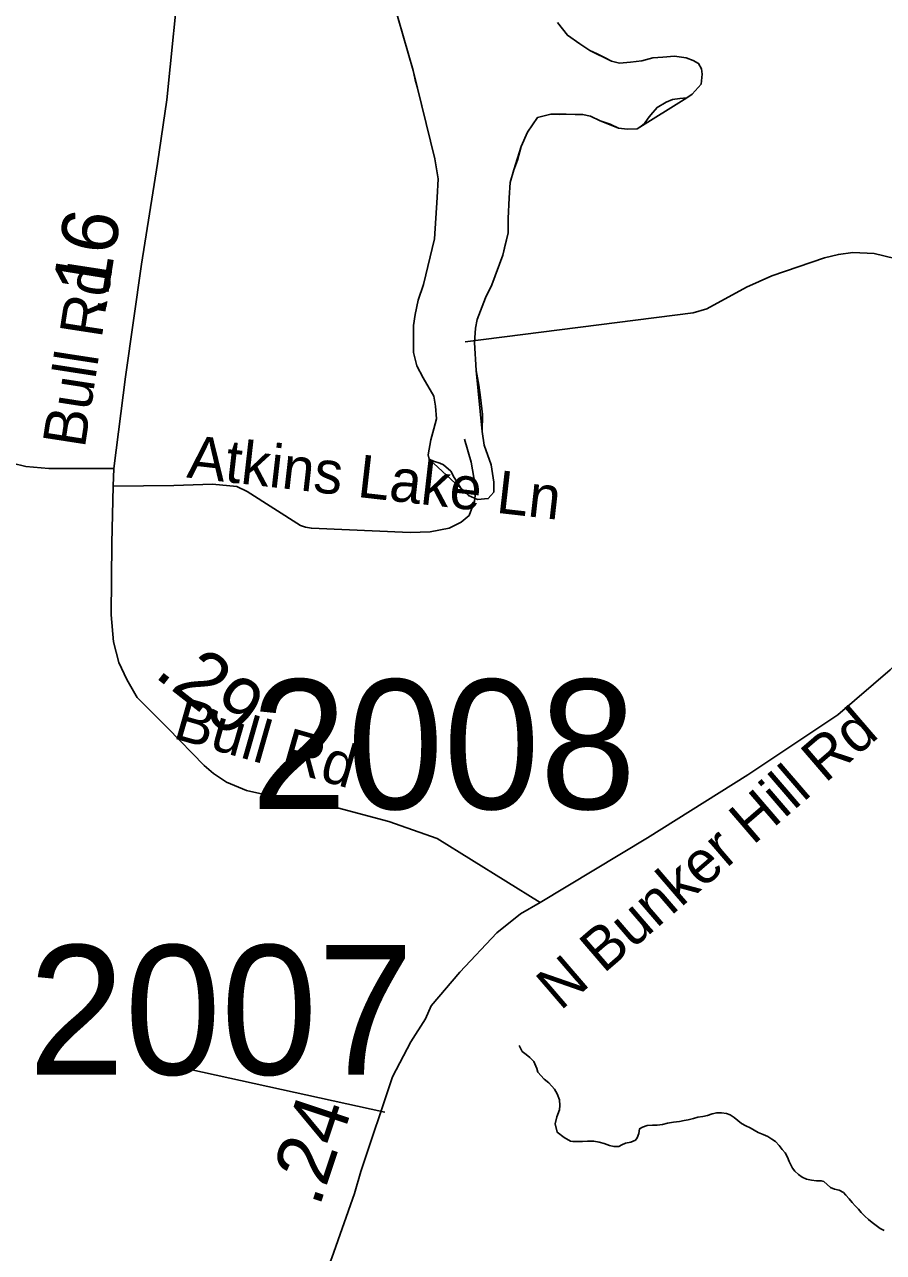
# Model space of a CAD drawing. Extents: x 1662474 to 1856135, y 779280 to 917889.
# Drawn here: x 1702342 to 1704252, y 865177 to 867907 of the extents above; entities that cross this region are included whole.
import ezdxf

# ---------------------------------------------------------------- set-up
doc = ezdxf.new("R2010")
doc.units = 0
for name, color, linetype in [('Cogo Default Point CELL', 7, 'Continuous'), ('Exist Hydrographic Creek Single Shore', 7, 'Continuous'), ('Exist Hydrographic Misc Water Feature', 7, 'Continuous'), ('Exist Road Non-System Type 51', 7, 'Continuous'), ('Exist Road Non-System Type 51 Label', 7, 'Continuous'), ('Exist Road Secondary Mileage Tenths English Label', 7, 'Continuous'), ('Exist Road Secondary Type 51 Attributed', 7, 'Continuous'), ('Exist Road Secondary Type 51 Label', 7, 'Continuous'), ('Prop DGN Element Guardrail', 7, 'Continuous')]:
    doc.layers.add(name, color=color, linetype=linetype)

msp = doc.modelspace()

# ---------------------------------------------------------------- linework, layer by layer
at = {"layer": 'Exist Hydrographic Creek Single Shore'}
msp.add_lwpolyline([(1704253.8, 865225.8), (1704245, 865230.2), (1704235.9, 865236.8), (1704227.5, 865243.1), (1704219.4, 865250.2), (1704211.2, 865257.5), (1704203, 865265.1), (1704196.5, 865272.8), (1704189.6, 865280.6), (1704182.6, 865287.7), (1704175.8, 865295.6), (1704169, 865304.2), (1704163.1, 865310.2), (1704153.8, 865315.5), (1704143.5, 865317.6), (1704134.2, 865321.1), (1704127, 865328.1), (1704119.4, 865334.7), (1704113.9, 865336.2), (1704103.4, 865336.2), (1704092.6, 865337.3), (1704081.2, 865339.9), (1704071.9, 865343.9), (1704063.4, 865350.2), (1704055, 865357.5), (1704050, 865364.3), (1704042.5, 865379.1), (1704038.8, 865388.8), (1704033.5, 865398.2), (1704027.2, 865405.8), (1704020.1, 865414.4), (1704012.2, 865423.4), (1704004.4, 865428.9), (1703995.5, 865434.7), (1703984.5, 865439.1), (1703973.6, 865443.6), (1703964.8, 865448.9), (1703955.9, 865453.6), (1703946.4, 865458.3), (1703936.6, 865463.3), (1703928.5, 865470.1), (1703920.4, 865476.4), (1703911.5, 865482.4), (1703903.4, 865485.9), (1703892.4, 865487.4), (1703881.5, 865487.4), (1703871.4, 865484.8), (1703861.1, 865481.1), (1703850.9, 865479), (1703839.2, 865477.4), (1703829.6, 865474.6), (1703818.2, 865471.7), (1703809.1, 865469.9), (1703798.9, 865468.2), (1703785.2, 865466.2), (1703772.4, 865464.1), (1703760.6, 865461.4), (1703749.2, 865459.9), (1703738.5, 865459.6), (1703726.8, 865458.8), (1703716.2, 865455.4), (1703710.1, 865451.8), (1703708.6, 865441), (1703704.9, 865431.5), (1703700.8, 865426.2), (1703690.2, 865421.8), (1703678.4, 865419.4), (1703670.8, 865416.3), (1703663.8, 865412.1), (1703652.8, 865412.1), (1703642.8, 865414.2), (1703630.9, 865418.7), (1703620.1, 865421.8), (1703607.9, 865423.9), (1703593.9, 865424.4), (1703583.1, 865423.4), (1703572.4, 865423.6), (1703561.9, 865423.6), (1703556.1, 865423.9), (1703542.5, 865432.1), (1703526.8, 865443.9), (1703522.2, 865462.5), (1703525.9, 865478), (1703531.8, 865494), (1703532.8, 865503.2), (1703531.8, 865516.3), (1703527, 865529.7), (1703521, 865539.9), (1703507.9, 865554.1), (1703497.6, 865562.2), (1703483.4, 865577.4), (1703481.4, 865585.6), (1703475, 865601.6), (1703465.9, 865610.2), (1703458, 865617.1), (1703448.8, 865623.6), (1703442, 865636.5)], dxfattribs=at)
at = {"layer": 'Exist Hydrographic Misc Water Feature'}
for points in [[(1703211.1, 867262.9), (1703217.3, 867294.6), (1703229.5, 867329), (1703253.9, 867431), (1703260.1, 867522.9), (1703262.4, 867564.6), (1703254.5, 867609.1), (1703215.1, 867769), (1703211, 867784.7), (1703206.7, 867805.4), (1703161.9, 867959.7), (1703162, 867981.9), (1703163.8, 867997.5), (1703167.9, 868009.7), (1703174, 868023.5), (1703184.1, 868031.5), (1703194.1, 868041.1), (1703210.1, 868049), (1703220.2, 868055.4), (1703234.3, 868059.2), (1703256.2, 868061.2), (1703290.2, 868065.4), (1703339.4, 868067.7)], [(1703527.7, 867912.1), (1703549.4, 867883.7), (1703577.5, 867864.3), (1703599.5, 867849.9), (1703647.4, 867825.9), (1703665.4, 867821.4), (1703689.5, 867823.5), (1703715.3, 867827.1), (1703739.5, 867833.1), (1703761.5, 867835.1), (1703787.6, 867837), (1703813.4, 867833.2), (1703829.5, 867827.2), (1703841.3, 867821.1), (1703847.4, 867808.7), (1703849.3, 867797.2), (1703847.3, 867775.1), (1703827.1, 867752.5), (1703815, 867744.5), (1703704.9, 867675.4), (1703682.8, 867675), (1703662.8, 867677.1), (1703622.7, 867693.5), (1703600.9, 867703.7), (1703583.1, 867707.4), (1703567.1, 867707.7), (1703547, 867708.1), (1703512.8, 867708), (1703482.9, 867700.4), (1703460.9, 867668), (1703446.6, 867636.4), (1703430.6, 867584.2), (1703422.5, 867556.5), (1703420.3, 867522.1), (1703417.9, 867476.1), (1703417.9, 867444), (1703405.7, 867394.3), (1703381.5, 867328.3), (1703367.3, 867299.9), (1703349.1, 867251.8), (1703345, 867232.2), (1703342.9, 867200.2), (1703346.8, 867137.8), (1703360.3, 867002.1), (1703364.1, 866971.7), (1703379.9, 866927.9), (1703385.6, 866890), (1703385.6, 866867.8), (1703379.4, 866859.7), (1703373.6, 866853.3), (1703349.6, 866851.3), (1703329.6, 866859.9), (1703241.9, 866940.5), (1703240, 866950.5), (1703246, 866983.9), (1703252.2, 867008.4), (1703258.3, 867030.4), (1703256.3, 867058.4), (1703252.5, 867080.7), (1703228.5, 867122.1), (1703214.7, 867148.7), (1703206.9, 867178.4), (1703207.1, 867238.4), (1703211.1, 867262.9), (1703217.3, 867294.6), (1703229.5, 867329), (1703253.9, 867431), (1703260.1, 867522.9), (1703262.4, 867564.6), (1703254.5, 867609.1), (1703206.7, 867805.4), (1703161.9, 867959.7)], [(1703527.7, 867912.1), (1703549.4, 867883.7), (1703577.5, 867864.3), (1703599.5, 867849.9), (1703615.6, 867842.1), (1703633.5, 867833.6), (1703647.4, 867825.9), (1703665.4, 867821.4), (1703689.5, 867823.5), (1703715.3, 867827.1), (1703739.5, 867833.1), (1703761.5, 867835.1), (1703787.6, 867837), (1703813.4, 867833.2), (1703829.5, 867827.2), (1703841.3, 867821.1), (1703847.4, 867808.7), (1703849.3, 867797.2), (1703847.3, 867775.1), (1703827.1, 867752.5), (1703815, 867744.5), (1703799.2, 867743.3), (1703783.1, 867741), (1703769.1, 867734.8), (1703748.8, 867723), (1703735.1, 867706.8), (1703729, 867699.5), (1703720.9, 867687.4), (1703712.8, 867681), (1703704.9, 867675.4), (1703682.8, 867675), (1703662.8, 867677.1), (1703644.8, 867685.7), (1703622.7, 867693.5), (1703600.9, 867703.7), (1703583.1, 867707.4), (1703567.1, 867707.7), (1703547, 867708.1), (1703532.7, 867707.6), (1703512.8, 867708), (1703482.9, 867700.4), (1703460.9, 867668), (1703446.6, 867636.4), (1703438.4, 867606.1), (1703430.6, 867584.2), (1703422.5, 867556.5), (1703420.3, 867522.1), (1703417.9, 867476.1), (1703417.9, 867444), (1703411.6, 867420.4), (1703405.7, 867394.3), (1703381.5, 867328.3), (1703367.3, 867299.9), (1703349.1, 867251.8), (1703345, 867232.2), (1703342.9, 867200.2), (1703346.8, 867137.8), (1703352.5, 867105.7), (1703356.5, 867077.7), (1703360.4, 867039.9), (1703360.3, 867002.1), (1703364.1, 866971.7), (1703379.9, 866927.9), (1703385.6, 866890), (1703385.6, 866867.8), (1703379.4, 866859.7), (1703373.6, 866853.3), (1703357.6, 866852), (1703349.6, 866851.3), (1703329.6, 866859.9), (1703311.8, 866877.6), (1703297.6, 866900), (1703289.9, 866914.2), (1703273.8, 866928.4), (1703265.8, 866931.8), (1703251.9, 866936.2), (1703241.9, 866940.5), (1703240, 866950.5), (1703246, 866983.9), (1703252.2, 867008.4), (1703258.3, 867030.4), (1703256.3, 867058.4), (1703252.5, 867080.7), (1703228.5, 867122.1), (1703214.7, 867148.7), (1703206.9, 867178.4), (1703207.1, 867238.4), (1703211.1, 867262.9)]]:
    msp.add_lwpolyline(points, dxfattribs=at)
at = {"layer": 'Exist Road Non-System Type 51'}
msp.add_line((1703143.2, 865488.4), (1702623, 865602.4), dxfattribs=at)
for points in [[(1702658.8, 867740.2), (1702689.2, 868041.9), (1702692.6, 868291.1), (1702679.1, 868442.6), (1702618.5, 868708.7), (1702578, 868836.6)], [(1704868.1, 867081.7), (1704428.2, 867311.2), (1704325.6, 867367.7), (1704277.9, 867387.4), (1704231.4, 867398.4), (1704183.9, 867400.5), (1704152.1, 867396.2), (1704121.1, 867388.7), (1704004.1, 867348.8), (1703947.4, 867323.6), (1703859.2, 867275.4), (1703828.8, 867266.4), (1703322.5, 867201.6)], [(1702539.6, 866880.5), (1702674.3, 866882), (1702760, 866885.3), (1702814.5, 866880.4), (1702837.6, 866868.8), (1702956.3, 866793.4), (1702967.4, 866789.9), (1702980.4, 866787.3), (1703200.2, 866777.9), (1703244, 866779.5), (1703286.9, 866787.7), (1703313.3, 866800.9), (1703331.4, 866815.7), (1703343, 866847.1), (1703346.3, 866878.4), (1703341.3, 866899.8), (1703335.7, 866934.5), (1703320.9, 866985.6)]]:
    msp.add_lwpolyline(points, dxfattribs=at)
at = {"layer": 'Exist Road Secondary Type 51 Attributed'}
for points in [[(1702540.5, 866920.3), (1702396.3, 866920.3), (1702345.3, 866924.4), (1702314.5, 866932), (1702272.6, 866943.8), (1702228.3, 866965.1), (1702189.4, 867000.5), (1702170.4, 867037.1), (1702150.9, 867107.2), (1702147, 867208.5), (1702154.8, 867469.4), (1702158.7, 867784.9), (1702178.2, 868470.4)], [(1702540.5, 866920.3), (1702566.8, 867124.3), (1702602.4, 867374.4), (1702638.2, 867598.2), (1702658.8, 867740.2)], [(1703488.6, 865955), (1703260.2, 866097.2), (1703152.3, 866134.9), (1703038.6, 866165.8), (1702901.7, 866189.1), (1702836, 866203.7), (1702791.6, 866222.3), (1702762.8, 866241.7), (1702741.5, 866259.4), (1702661.3, 866342.4), (1702593.1, 866410.7), (1702590.8, 866414.6), (1702570, 866450.7), (1702552.2, 866488.3), (1702540.4, 866534.3), (1702535.1, 866594.3), (1702536.6, 866754.3), (1702539.6, 866880.5), (1702540.5, 866920.3)], [(1704520.2, 866730.3), (1704510.9, 866722.1), (1704424.2, 866628.8), (1704267.5, 866472.1), (1704150.8, 866372.2), (1703950.8, 866238.9), (1703727.4, 866098.9), (1703488.6, 865955)], [(1703488.6, 865955), (1703445.1, 865929.9), (1703392.8, 865887.4), (1703310.4, 865799.8), (1703246.7, 865725), (1703234, 865696), (1703201.3, 865645.3), (1703160.3, 865567.1), (1703090.4, 865356.6), (1703075.7, 865307.5), (1703025.9, 865164.4), (1702956.2, 864997.2), (1702883.4, 864889.1)]]:
    msp.add_lwpolyline(points, dxfattribs=at)

# ---------------------------------------------------------------- texts
at = {"layer": 'Cogo Default Point CELL'}
for s, p in [('2008', (1702845.5, 866162.8)), ('2007', (1702350.8, 865572.1))]:
    msp.add_text(s, height=288, dxfattribs=at).set_placement(p)
at = {"layer": 'Exist Road Non-System Type 51 Label'}
msp.add_text('Atkins Lake Ln', height=95, rotation=353.5001, dxfattribs=at).set_placement((1702701.4, 866900.3))
at = {"layer": 'Exist Road Secondary Mileage Tenths English Label'}
msp.add_text('.29', height=125, rotation=321.9615, dxfattribs=at).set_placement((1702627.7, 866459.3))
at = {"layer": 'Exist Road Secondary Type 51 Label'}
for s, rotation, p in [('Bull Rd', 81.2254, (1702476, 866963.7)), ('Bull Rd', 344.0164, (1702669.7, 866321)), ('N Bunker Hill Rd', 40.6923, (1703533.7, 865712.7))]:
    msp.add_text(s, height=95, rotation=rotation, dxfattribs=at).set_placement(p)
at = {"layer": 'Prop DGN Element Guardrail'}
for s, rotation, p in [('.16', 80.9117, (1702519.9, 867254.2)), ('.24', 71.6354, (1702997.6, 865275.4))]:
    msp.add_text(s, height=125, rotation=rotation, dxfattribs=at).set_placement(p)

doc.saveas('drawing.dxf')
